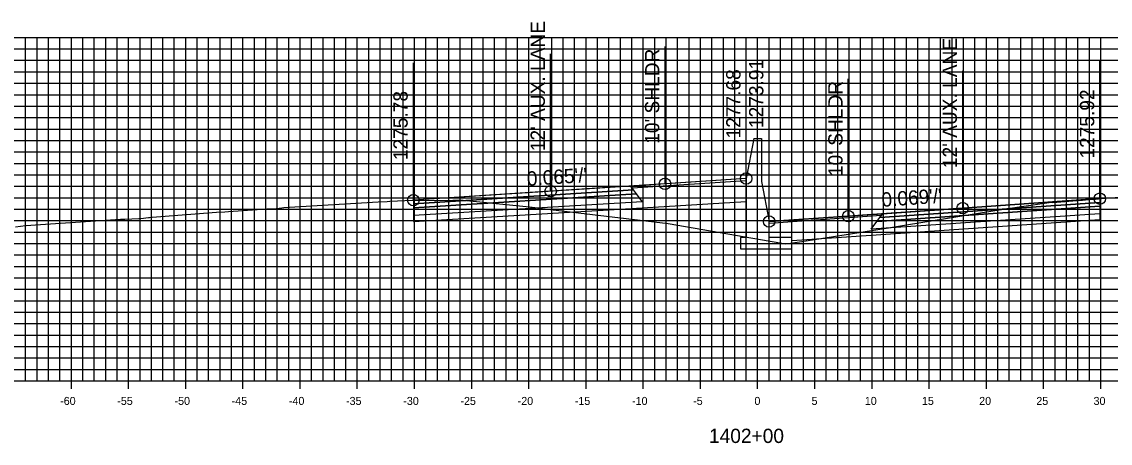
# Model space of a CAD drawing. Extents: x 674939 to 678919, y 750652 to 765176.
# Drawn here: x 678674.2 to 678769.4, y 756512.1 to 756548.9 of the extents above; entities that cross this region are included whole.
import ezdxf

# ---------------------------------------------------------------- set-up
doc = ezdxf.new("R2010")
doc.units = 0
for name, color, linetype in [('R_Alt Surface', 7, 'Continuous'), ('R_Axis', 7, 'Continuous'), ('R_Axis Annot', 7, 'Continuous'), ('R_Exist Surface', 7, 'Continuous'), ('R_Fin Surface', 7, 'Continuous'), ('R_Grid', 7, 'Continuous'), ('R_No Plot', 7, 'Continuous'), ('R_Proposed Road', 7, 'Continuous'), ('R_Xsect Elev', 7, 'Continuous'), ('R_Xsect Slope', 7, 'Continuous')]:
    doc.layers.add(name, color=color, linetype=linetype)

msp = doc.modelspace()

# ---------------------------------------------------------------- linework, layer by layer
at = {"layer": 'R_Alt Surface'}
for points in [[(678708.434, 756533.003), (678708.434, 756532.673), (678727.934, 756533.89), (678727.684, 756534.23)], [(678708.434, 756532.673), (678708.434, 756532.013), (678728.434, 756533.21), (678727.934, 756533.89)], [(678768.458, 756532.808), (678768.458, 756532.148), (678748.458, 756530.792), (678748.958, 756531.472)], [(678768.458, 756533.138), (678768.458, 756532.808), (678748.958, 756531.472), (678749.208, 756531.812)]]:
    msp.add_lwpolyline(points, close=True, dxfattribs=at)
for points in [[(678708.434, 756532.013), (678708.434, 756531.473), (678728.434, 756532.67)], [(678728.434, 756532.67), (678737.533, 756533.214)], [(678768.458, 756532.148), (678768.459, 756531.608), (678748.458, 756530.252)], [(678748.458, 756530.252), (678741.533, 756529.783)]]:
    msp.add_lwpolyline(points, dxfattribs=at)
at = {"layer": 'R_Axis'}
for p, q in [((678678.533, 756516.851), (678678.533, 756518.251)), ((678683.533, 756516.851), (678683.533, 756518.251)), ((678688.533, 756516.851), (678688.533, 756518.251)), ((678693.533, 756516.851), (678693.533, 756518.251)), ((678698.533, 756516.851), (678698.533, 756518.251)), ((678703.533, 756516.851), (678703.533, 756518.251)), ((678708.533, 756516.851), (678708.533, 756518.251)), ((678713.533, 756516.851), (678713.533, 756518.251)), ((678718.533, 756516.851), (678718.533, 756518.251)), ((678723.533, 756516.851), (678723.533, 756518.251)), ((678728.533, 756516.851), (678728.533, 756518.251)), ((678733.533, 756516.851), (678733.533, 756518.251)), ((678738.533, 756516.851), (678738.533, 756518.251)), ((678743.533, 756516.851), (678743.533, 756518.251)), ((678748.533, 756516.851), (678748.533, 756518.251)), ((678753.533, 756516.851), (678753.533, 756518.251)), ((678758.533, 756516.851), (678758.533, 756518.251)), ((678763.533, 756516.851), (678763.533, 756518.251)), ((678768.533, 756516.851), (678768.533, 756518.251)), ((678638.533, 756517.551), (678838.533, 756517.551))]:
    msp.add_line(p, q, dxfattribs=at)
at = {"layer": 'R_Exist Surface'}
msp.add_lwpolyline([(678673.65, 756531.015), (678674.509, 756531.124), (678674.593, 756531.136), (678675.402, 756531.194), (678682.828, 756531.664), (678683.219, 756531.689), (678684.439, 756531.74), (678684.593, 756531.747), (678685.268, 756531.82), (678685.361, 756531.831), (678685.559, 756531.852), (678685.593, 756531.856), (678691.224, 756532.275), (678691.944, 756532.326), (678692.277, 756532.348), (678695.632, 756532.578), (678695.815, 756532.59), (678696.17, 756532.587), (678696.215, 756532.586), (678696.925, 756532.674), (678697.105, 756532.689), (678705.351, 756533.187), (678706.13, 756533.234), (678706.374, 756533.247), (678708.351, 756533.333), (678708.394, 756533.333), (678708.434, 756533.333), (678708.532, 756533.332), (678710.295, 756533.309), (678710.391, 756533.31), (678710.43, 756533.311), (678711.878, 756533.342), (678711.954, 756533.344), (678712.048, 756533.345), (678712.768, 756533.331), (678712.786, 756533.332), (678717.717, 756532.847), (678718.596, 756532.754), (678720.416, 756532.532), (678730.696, 756531.302), (678739.641, 756529.753), (678740.989, 756529.51), (678742.399, 756529.739), (678750.138, 756530.96), (678751.54, 756531.183), (678759.257, 756532.424), (678761.409, 756532.74), (678764.214, 756533.17), (678764.281, 756533.153), (678764.329, 756533.143), (678766.075, 756533.275), (678766.929, 756533.348), (678767.737, 756533.414), (678768.063, 756533.433), (678768.33, 756533.459), (678768.458, 756533.468), (678768.595, 756533.481), (678770.596, 756533.623)], dxfattribs=at)
at = {"layer": 'R_Fin Surface'}
for points in [[(678737.533, 756535.227), (678730.434, 756534.765), (678720.434, 756534.114), (678708.434, 756533.333)], [(678768.458, 756533.468), (678756.458, 756532.637), (678746.458, 756531.944), (678739.533, 756531.465)]]:
    msp.add_lwpolyline(points, dxfattribs=at)
for points in [[(678708.434, 756533.333), (678708.434, 756533.003), (678727.684, 756534.23), (678727.434, 756534.57)], [(678727.552, 756534.409), (678737.533, 756535.067), (678737.533, 756535.227), (678727.434, 756534.57)], [(678768.458, 756533.468), (678768.458, 756533.138), (678749.208, 756531.812), (678749.458, 756532.152)], [(678749.34, 756531.992), (678739.533, 756531.305), (678739.533, 756531.465), (678749.458, 756532.152)]]:
    msp.add_lwpolyline(points, close=True, dxfattribs=at)
at = {"layer": 'R_Grid'}
for p, q in [((678638.533, 756547.551), (678838.533, 756547.551)), ((678674.533, 756517.551), (678674.533, 756547.551)), ((678675.533, 756517.551), (678675.533, 756547.551)), ((678676.533, 756517.551), (678676.533, 756547.551)), ((678677.533, 756517.551), (678677.533, 756547.551)), ((678678.533, 756517.551), (678678.533, 756547.551)), ((678679.533, 756517.551), (678679.533, 756547.551)), ((678680.533, 756517.551), (678680.533, 756547.551)), ((678681.533, 756517.551), (678681.533, 756547.551)), ((678682.533, 756517.551), (678682.533, 756547.551)), ((678683.533, 756517.551), (678683.533, 756547.551)), ((678684.533, 756517.551), (678684.533, 756547.551)), ((678685.533, 756517.551), (678685.533, 756547.551)), ((678686.533, 756517.551), (678686.533, 756547.551)), ((678687.533, 756517.551), (678687.533, 756547.551)), ((678688.533, 756517.551), (678688.533, 756547.551)), ((678689.533, 756517.551), (678689.533, 756547.551)), ((678690.533, 756517.551), (678690.533, 756547.551)), ((678691.533, 756517.551), (678691.533, 756547.551)), ((678692.533, 756517.551), (678692.533, 756547.551)), ((678693.533, 756517.551), (678693.533, 756547.551)), ((678694.533, 756517.551), (678694.533, 756547.551)), ((678695.533, 756517.551), (678695.533, 756547.551)), ((678696.533, 756517.551), (678696.533, 756547.551)), ((678697.533, 756517.551), (678697.533, 756547.551)), ((678698.533, 756517.551), (678698.533, 756547.551)), ((678699.533, 756517.551), (678699.533, 756547.551)), ((678700.533, 756517.551), (678700.533, 756547.551)), ((678701.533, 756517.551), (678701.533, 756547.551)), ((678702.533, 756517.551), (678702.533, 756547.551)), ((678703.533, 756517.551), (678703.533, 756547.551)), ((678704.533, 756517.551), (678704.533, 756547.551)), ((678705.533, 756517.551), (678705.533, 756547.551)), ((678706.533, 756517.551), (678706.533, 756547.551)), ((678707.533, 756517.551), (678707.533, 756547.551)), ((678708.533, 756517.551), (678708.533, 756547.551)), ((678709.533, 756517.551), (678709.533, 756547.551)), ((678710.533, 756517.551), (678710.533, 756547.551)), ((678711.533, 756517.551), (678711.533, 756547.551)), ((678712.533, 756517.551), (678712.533, 756547.551)), ((678713.533, 756517.551), (678713.533, 756547.551)), ((678714.533, 756517.551), (678714.533, 756547.551)), ((678715.533, 756517.551), (678715.533, 756547.551)), ((678716.533, 756517.551), (678716.533, 756547.551)), ((678717.533, 756517.551), (678717.533, 756547.551)), ((678718.533, 756517.551), (678718.533, 756547.551)), ((678719.533, 756517.551), (678719.533, 756547.551)), ((678720.533, 756517.551), (678720.533, 756547.551)), ((678721.533, 756517.551), (678721.533, 756547.551)), ((678722.533, 756517.551), (678722.533, 756547.551)), ((678723.533, 756517.551), (678723.533, 756547.551)), ((678724.533, 756517.551), (678724.533, 756547.551)), ((678725.533, 756517.551), (678725.533, 756547.551)), ((678726.533, 756517.551), (678726.533, 756547.551)), ((678727.533, 756517.551), (678727.533, 756547.551)), ((678728.533, 756517.551), (678728.533, 756547.551)), ((678729.533, 756517.551), (678729.533, 756547.551)), ((678730.533, 756517.551), (678730.533, 756547.551)), ((678731.533, 756517.551), (678731.533, 756547.551)), ((678732.533, 756517.551), (678732.533, 756547.551)), ((678733.533, 756517.551), (678733.533, 756547.551)), ((678734.533, 756517.551), (678734.533, 756547.551)), ((678735.533, 756517.551), (678735.533, 756547.551)), ((678736.533, 756517.551), (678736.533, 756547.551)), ((678737.533, 756517.551), (678737.533, 756547.551)), ((678738.533, 756517.551), (678738.533, 756547.551)), ((678739.533, 756517.551), (678739.533, 756547.551)), ((678740.533, 756517.551), (678740.533, 756547.551)), ((678741.533, 756517.551), (678741.533, 756547.551)), ((678742.533, 756517.551), (678742.533, 756547.551)), ((678743.533, 756517.551), (678743.533, 756547.551)), ((678744.533, 756517.551), (678744.533, 756547.551)), ((678745.533, 756517.551), (678745.533, 756547.551)), ((678746.533, 756517.551), (678746.533, 756547.551)), ((678747.533, 756517.551), (678747.533, 756547.551)), ((678748.533, 756517.551), (678748.533, 756547.551)), ((678749.533, 756517.551), (678749.533, 756547.551)), ((678750.533, 756517.551), (678750.533, 756547.551)), ((678751.533, 756517.551), (678751.533, 756547.551)), ((678752.533, 756517.551), (678752.533, 756547.551)), ((678753.533, 756517.551), (678753.533, 756547.551)), ((678754.533, 756517.551), (678754.533, 756547.551)), ((678755.533, 756517.551), (678755.533, 756547.551)), ((678756.533, 756517.551), (678756.533, 756547.551)), ((678757.533, 756517.551), (678757.533, 756547.551)), ((678758.533, 756517.551), (678758.533, 756547.551)), ((678759.533, 756517.551), (678759.533, 756547.551)), ((678760.533, 756517.551), (678760.533, 756547.551)), ((678761.533, 756517.551), (678761.533, 756547.551)), ((678762.533, 756517.551), (678762.533, 756547.551)), ((678763.533, 756517.551), (678763.533, 756547.551)), ((678764.533, 756517.551), (678764.533, 756547.551)), ((678765.533, 756517.551), (678765.533, 756547.551)), ((678766.533, 756517.551), (678766.533, 756547.551)), ((678767.533, 756517.551), (678767.533, 756547.551)), ((678768.533, 756517.551), (678768.533, 756547.551)), ((678638.533, 756546.551), (678838.533, 756546.551)), ((678638.533, 756545.551), (678838.533, 756545.551)), ((678638.533, 756544.551), (678838.533, 756544.551)), ((678638.533, 756543.551), (678838.533, 756543.551)), ((678638.533, 756542.551), (678838.533, 756542.551)), ((678638.533, 756541.551), (678838.533, 756541.551)), ((678638.533, 756540.551), (678838.533, 756540.551)), ((678638.533, 756539.551), (678838.533, 756539.551)), ((678638.533, 756538.551), (678838.533, 756538.551)), ((678638.533, 756537.551), (678838.533, 756537.551)), ((678638.533, 756536.551), (678838.533, 756536.551)), ((678638.533, 756535.551), (678838.533, 756535.551)), ((678638.533, 756534.551), (678838.533, 756534.551)), ((678638.533, 756533.551), (678838.533, 756533.551)), ((678638.533, 756532.551), (678838.533, 756532.551)), ((678638.533, 756531.551), (678838.533, 756531.551)), ((678638.533, 756530.551), (678838.533, 756530.551)), ((678638.533, 756529.551), (678838.533, 756529.551)), ((678638.533, 756528.551), (678838.533, 756528.551)), ((678638.533, 756527.551), (678838.533, 756527.551)), ((678638.533, 756526.551), (678838.533, 756526.551)), ((678638.533, 756525.551), (678838.533, 756525.551)), ((678638.533, 756524.551), (678838.533, 756524.551)), ((678638.533, 756523.551), (678838.533, 756523.551)), ((678638.533, 756522.551), (678838.533, 756522.551)), ((678638.533, 756521.551), (678838.533, 756521.551)), ((678638.533, 756520.551), (678838.533, 756520.551)), ((678638.533, 756519.551), (678838.533, 756519.551)), ((678638.533, 756518.551), (678838.533, 756518.551)), ((678638.533, 756517.551), (678838.533, 756517.551))]:
    msp.add_line(p, q, dxfattribs=at)
at = {"layer": 'R_No Plot'}
for centre in [(678737.533, 756535.227), (678720.434, 756534.114), (678730.434, 756534.765), (678708.434, 756533.333), (678768.458, 756533.468), (678756.458, 756532.637), (678739.533, 756531.465), (678746.458, 756531.944)]:
    msp.add_circle(centre, 0.5, dxfattribs=at)
at = {"layer": 'R_Proposed Road'}
for points in [[(678738.203, 756538.727), (678737.533, 756535.227)], [(678738.203, 756538.727), (678738.203, 756538.727)], [(678738.203, 756538.727), (678738.863, 756538.727)], [(678738.863, 756538.727), (678738.863, 756534.965)], [(678737.533, 756535.227), (678737.533, 756530.09), (678737.033, 756530.09), (678737.033, 756529.09), (678741.533, 756529.09), (678741.533, 756530.09), (678739.533, 756530.09), (678739.533, 756531.465)], [(678738.863, 756534.965), (678739.533, 756531.465)]]:
    msp.add_lwpolyline(points, dxfattribs=at)
at = {"layer": 'R_Xsect Elev'}
for p, q in [((678730.434, 756534.765), (678730.434, 756546.765)), ((678737.533, 756535.227), (678737.533, 756547.227)), ((678720.434, 756534.114), (678720.434, 756546.114)), ((678708.434, 756533.333), (678708.434, 756545.333)), ((678768.458, 756533.468), (678768.458, 756545.468)), ((678746.458, 756531.944), (678746.458, 756543.944)), ((678756.458, 756532.637), (678756.458, 756544.637)), ((678739.533, 756531.465), (678739.533, 756543.465))]:
    msp.add_line(p, q, dxfattribs=at)

# ---------------------------------------------------------------- texts
at = {"layer": 'R_Axis Annot'}
for s, height, p in [('-60', 0.7, (678677.552, 756515.451)), ('-55', 0.7, (678682.546, 756515.451)), ('-50', 0.7, (678687.552, 756515.451)), ('-45', 0.7, (678692.546, 756515.451)), ('-40', 0.7, (678697.552, 756515.451)), ('-35', 0.7, (678702.546, 756515.451)), ('-30', 0.7, (678707.552, 756515.451)), ('-25', 0.7, (678712.546, 756515.451)), ('-20', 0.7, (678717.552, 756515.451)), ('-15', 0.7, (678722.546, 756515.451)), ('-10', 0.7, (678727.552, 756515.451)), ('-5', 0.7, (678732.896, 756515.451)), ('0', 0.7, (678738.252, 756515.451)), ('5', 0.7, (678743.246, 756515.451)), ('10', 0.7, (678747.902, 756515.451)), ('15', 0.7, (678752.896, 756515.451)), ('20', 0.7, (678757.902, 756515.451)), ('25', 0.7, (678762.896, 756515.451)), ('30', 0.7, (678767.902, 756515.451)), ('1402+00', 1.25, (678734.281, 756512.126))]:
    msp.add_text(s, height=height, dxfattribs=at).set_placement(p)
at = {"layer": 'R_Xsect Elev'}
for s, p in [("12' AUX. LANE", (678719.934, 756537.614)), ("12' AUX. LANE", (678755.958, 756536.137)), ("10' SHLDR", (678729.934, 756538.265)), ('1273.91', (678739.033, 756539.635)), ('1277.68', (678737.033, 756538.727)), ("10' SHLDR", (678745.958, 756535.444)), ('1275.92', (678767.958, 756536.968)), ('1275.78', (678707.934, 756536.833))]:
    msp.add_text(s, height=1.25, rotation=90, dxfattribs=at).set_placement(p)
at = {"layer": 'R_Xsect Slope'}
for s, rotation, p in [("0.065'/'", 3.72404, (678718.392, 756534.582)), ("0.069'/'", 3.96185, (678749.402, 756532.75))]:
    msp.add_text(s, height=1.25, rotation=rotation, dxfattribs=at).set_placement(p)

doc.saveas('drawing.dxf')
